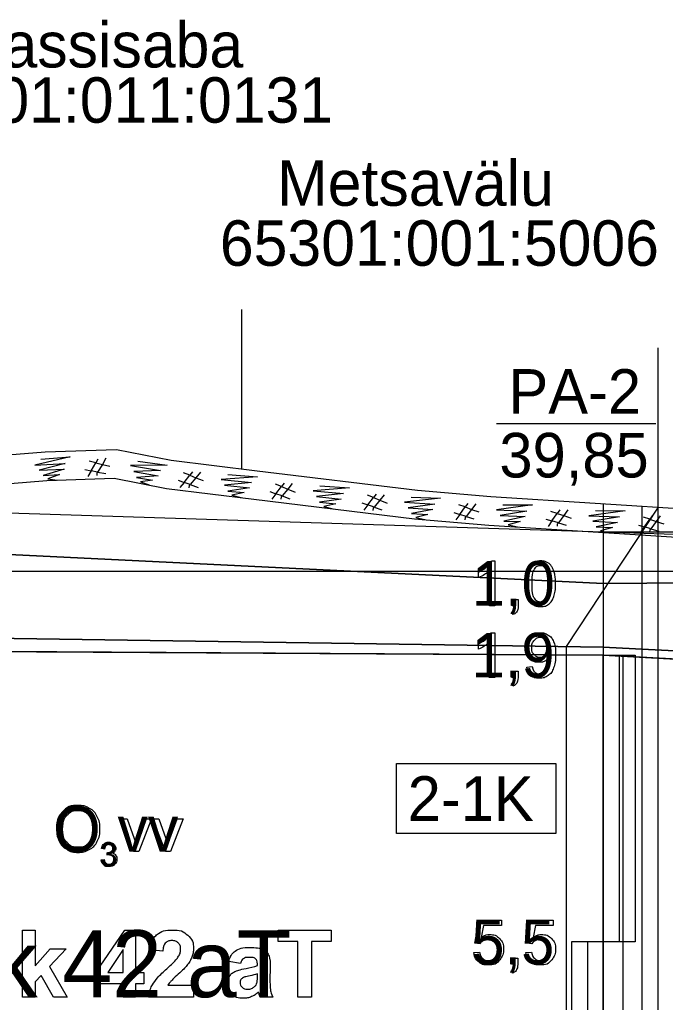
# Model space of a CAD drawing. Extents: x 544674 to 552202, y 6585829 to 6588119.
# Drawn here: x 551124.3 to 551205.3, y 6587408.3 to 6587531.6 of the extents above; entities that cross this region are included whole.
import ezdxf

# ---------------------------------------------------------------- set-up
doc = ezdxf.new("R2010")
doc.units = 0
for name, color, linetype in [('Default', 7, 'Continuous'), ('GEOLPUNKT', 7, 'Continuous'), ('illumineerimisjooned', 7, 'Continuous'), ('kataster', 7, 'Continuous'), ('PIIR', 7, 'Continuous'), ('Plokid', 7, 'Continuous'), ('Proovid', 7, 'Continuous'), ('RAJATIS', 7, 'Continuous'), ('Täide', 7, 'Continuous'), ('Veetase', 7, 'Continuous'), ('VORMISTUS', 7, 'Continuous')]:
    doc.layers.add(name, color=color, linetype=linetype)

msp = doc.modelspace()

# ---------------------------------------------------------------- linework, layer by layer
at = {"layer": 'Default'}
for points in [[(551122.83, 6587477), (551127.52, 6587477.39), (551136.45, 6587477.68), (551143.32, 6587476.34), (551154.12, 6587475), (551174.23, 6587472.56), (551183.43, 6587471.77), (551235.83, 6587468.43)], [(551032.87, 6587467.79), (551080.96, 6587466.55), (551197.55, 6587460.85), (551235.83, 6587461.12)], [(551032.87, 6587455.25), (551080.96, 6587454.55), (551197.55, 6587452.85), (551235.83, 6587450.89)], [(551032.87, 6587452.84), (551080.96, 6587452.55), (551197.55, 6587451.85), (551235.83, 6587449.78)]]:
    msp.add_lwpolyline(points, dxfattribs=at)
at = {"layer": 'GEOLPUNKT'}
for p, q in [((551184.14, 6587480.95), (551204.14, 6587480.95)), ((551197.55, 6587470.85), (551197.55, 6587259.85))]:
    msp.add_line(p, q, dxfattribs=at)
at = {"layer": 'illumineerimisjooned'}
msp.add_line((551202.45, 6587259.32), (551202.45, 6587470.56), dxfattribs=at)
at = {"layer": 'kataster'}
for p, q in [((551152.2, 6587475.23), (551152.2, 6587495.23)), ((551204.45, 6587470.43), (551204.45, 6587490.43))]:
    msp.add_line(p, q, dxfattribs=at)
at = {"layer": 'PIIR'}
msp.add_line((551204.45, 6587247.05), (551204.45, 6587470.43), dxfattribs=at)
msp.add_line((551204.45, 6587247.05), (551204.45, 6587470.43), dxfattribs=at)
at = {"layer": 'Plokid'}
msp.add_line((551200.05, 6587257.56), (551200.05, 6587451.72), dxfattribs=at)
for points in [[(551119.28, 6587452.32), (551197.55, 6587451.85), (551200.05, 6587451.72)], [(551124.65, 6587408.91), (551124.65, 6587417.31), (551126.26, 6587417.31), (551126.26, 6587412.86), (551128.14, 6587415), (551130.13, 6587415), (551128.05, 6587412.77), (551130.28, 6587408.91), (551128.54, 6587408.91), (551127.01, 6587411.65), (551126.26, 6587410.86), (551126.26, 6587408.91), (551124.65, 6587408.91)], [(551137.3, 6587408.91), (551137.3, 6587410.6), (551133.86, 6587410.6), (551133.86, 6587412.01), (551137.51, 6587417.34), (551138.86, 6587417.34), (551138.86, 6587412.01), (551139.9, 6587412.01), (551139.9, 6587410.6), (551138.86, 6587410.6), (551138.86, 6587408.91), (551137.3, 6587408.91)], [(551159.22, 6587408.91), (551159.22, 6587415.89), (551156.73, 6587415.89), (551156.73, 6587417.31), (551163.4, 6587417.31), (551163.4, 6587415.89), (551160.92, 6587415.89), (551160.92, 6587408.91), (551159.22, 6587408.91)], [(551137.3, 6587412.01), (551137.3, 6587414.89), (551135.37, 6587412.01), (551137.3, 6587412.01)], [(551142.26, 6587414.69), (551140.66, 6587414.85)], [(551152, 6587413.14), (551150.54, 6587413.41)], [(551154.15, 6587412.89), (551154.15, 6587413.05)], [(551155.74, 6587412.79), (551155.72, 6587410.91)], [(551154.15, 6587411.52), (551154.15, 6587411.84)], [(551146.11, 6587410.41), (551146.11, 6587408.91), (551140.46, 6587408.91)], [(551142.91, 6587410.41), (551146.11, 6587410.41)], [(551156.08, 6587408.91), (551154.49, 6587408.91)]]:
    msp.add_lwpolyline(points, dxfattribs=at)
for points in [[(551140.66, 6587414.85), (551140.8, 6587416.19), (551141.56, 6587416.77), (551142.31, 6587417.34), (551143.44, 6587417.34), (551144.69, 6587417.34), (551145.4, 6587416.68), (551146.11, 6587416.01), (551146.11, 6587415.01), (551146.11, 6587414.44), (551145.9, 6587413.93), (551145.7, 6587413.42), (551145.26, 6587412.86), (551144.97, 6587412.48), (551144.2, 6587411.79), (551143.44, 6587411.09), (551143.24, 6587410.86), (551143.03, 6587410.63), (551142.91, 6587410.41)], [(551140.46, 6587408.91), (551140.56, 6587409.76), (551141.01, 6587410.52), (551141.47, 6587411.28), (551142.82, 6587412.53), (551143.91, 6587413.54), (551144.16, 6587413.91), (551144.49, 6587414.4), (551144.49, 6587414.89), (551144.49, 6587415.43), (551144.2, 6587415.72), (551143.91, 6587416.01), (551143.41, 6587416.01), (551142.9, 6587416.01), (551142.61, 6587415.7), (551142.31, 6587415.4), (551142.26, 6587414.69)], [(551150.54, 6587413.41), (551150.78, 6587414.29), (551151.39, 6587414.71), (551151.99, 6587415.14), (551153.18, 6587415.14), (551154.25, 6587415.14), (551154.78, 6587414.88), (551155.31, 6587414.63), (551155.53, 6587414.23), (551155.74, 6587413.84), (551155.74, 6587412.79)], [(551154.49, 6587408.91), (551154.42, 6587409.07), (551154.33, 6587409.39), (551154.29, 6587409.53), (551154.27, 6587409.58), (551153.86, 6587409.18), (551153.39, 6587408.98), (551152.92, 6587408.78), (551152.39, 6587408.78), (551151.45, 6587408.78), (551150.91, 6587409.29), (551150.37, 6587409.8), (551150.37, 6587410.58), (551150.37, 6587411.09), (551150.62, 6587411.5), (551150.86, 6587411.9), (551151.31, 6587412.12), (551151.75, 6587412.33), (551152.59, 6587412.49), (551153.72, 6587412.71), (551154.15, 6587412.89)], [(551154.15, 6587413.05), (551154.15, 6587413.51), (551153.92, 6587413.71), (551153.69, 6587413.91), (551153.06, 6587413.91), (551152.63, 6587413.91), (551152.39, 6587413.74), (551152.14, 6587413.57), (551152, 6587413.14)], [(551154.15, 6587411.84), (551153.84, 6587411.74), (551153.17, 6587411.59), (551152.5, 6587411.45), (551152.3, 6587411.31), (551151.98, 6587411.09), (551151.98, 6587410.74), (551151.98, 6587410.41), (551152.23, 6587410.16), (551152.49, 6587409.91), (551152.88, 6587409.91), (551153.31, 6587409.91), (551153.71, 6587410.2), (551154, 6587410.42), (551154.09, 6587410.73), (551154.15, 6587410.94), (551154.15, 6587411.52)], [(551155.72, 6587410.91), (551155.72, 6587410.11), (551155.79, 6587409.73), (551155.87, 6587409.35), (551156.08, 6587408.91)]]:
    msp.add_open_spline(points, degree=3, dxfattribs=at)
at = {"layer": 'Proovid'}
for points in [[(551183.52, 6587463.67), (551183.96, 6587463.67), (551183.96, 6587458.05)], [(551181.9, 6587461.6), (551181.9, 6587462.27)], [(551183.96, 6587458.05), (551183.27, 6587458.05), (551183.27, 6587462.43)], [(551186.1, 6587458.05), (551186.1, 6587458.83), (551186.88, 6587458.83), (551186.88, 6587458.05)], [(551186.24, 6587456.94), (551186.05, 6587457.24)], [(551186.48, 6587458.05), (551186.1, 6587458.05)], [(551183.49, 6587454.67), (551183.93, 6587454.67), (551183.93, 6587449.05)], [(551181.87, 6587452.6), (551181.87, 6587453.27)], [(551183.93, 6587449.05), (551183.24, 6587449.05), (551183.24, 6587453.43)], [(551186.07, 6587449.05), (551186.07, 6587449.83), (551186.85, 6587449.83), (551186.85, 6587449.05)], [(551187.97, 6587450.35), (551188.63, 6587450.41)], [(551186.45, 6587449.05), (551186.07, 6587449.05)], [(551186.21, 6587447.94), (551186.02, 6587448.24)], [(551182.08, 6587415.62), (551181.43, 6587415.7), (551181.98, 6587418.58), (551184.76, 6587418.58), (551184.76, 6587417.92), (551182.53, 6587417.92), (551182.22, 6587416.42)], [(551188.6, 6587415.62), (551187.96, 6587415.7), (551188.5, 6587418.58), (551191.28, 6587418.58), (551191.28, 6587417.92), (551189.05, 6587417.92), (551188.75, 6587416.42)], [(551181.31, 6587414.52), (551182.03, 6587414.58)], [(551187.83, 6587414.52), (551188.55, 6587414.58)], [(551186.03, 6587413.05), (551186.03, 6587413.83), (551186.81, 6587413.83), (551186.81, 6587413.05)], [(551186.42, 6587413.05), (551186.03, 6587413.05)], [(551186.18, 6587411.94), (551185.98, 6587412.24)]]:
    msp.add_lwpolyline(points, dxfattribs=at)
for points in [[(551197.55, 6587451.85), (551201.55, 6587451.85), (551201.55, 6587415.85), (551197.55, 6587415.85)], [(551197.55, 6587451.85), (551199.55, 6587451.85), (551199.55, 6587415.85), (551197.55, 6587415.85)], [(551171.6, 6587438.25), (551191.6, 6587438.25), (551191.6, 6587429.45), (551171.6, 6587429.45)], [(551197.55, 6587415.85), (551193.55, 6587415.85), (551193.55, 6587365.85), (551197.55, 6587365.85)], [(551197.55, 6587415.85), (551195.55, 6587415.85), (551195.55, 6587390.85), (551197.55, 6587390.85)]]:
    msp.add_lwpolyline(points, close=True, dxfattribs=at)
for points in [[(551181.9, 6587462.27), (551182.48, 6587462.54), (551182.91, 6587462.92), (551183.34, 6587463.31), (551183.52, 6587463.67)], [(551187.9, 6587460.81), (551187.9, 6587461.81), (551188.1, 6587462.41), (551188.31, 6587463.02), (551188.71, 6587463.34), (551189.11, 6587463.67), (551189.72, 6587463.67), (551190.17, 6587463.67), (551190.51, 6587463.49), (551190.85, 6587463.31), (551191.07, 6587462.97), (551191.29, 6587462.63), (551191.42, 6587462.14), (551191.55, 6587461.64), (551191.55, 6587460.81), (551191.55, 6587459.83), (551191.34, 6587459.22), (551191.14, 6587458.62), (551190.74, 6587458.29), (551190.34, 6587457.96), (551189.72, 6587457.96), (551188.91, 6587457.96), (551188.45, 6587458.54), (551187.9, 6587459.24), (551187.9, 6587460.81)], [(551183.27, 6587462.43), (551183.03, 6587462.19), (551182.62, 6587461.96), (551182.22, 6587461.72), (551181.9, 6587461.6)], [(551188.61, 6587460.81), (551188.61, 6587459.43), (551188.93, 6587458.98), (551189.25, 6587458.52), (551189.72, 6587458.52), (551190.19, 6587458.52), (551190.52, 6587458.98), (551190.84, 6587459.44), (551190.84, 6587460.81), (551190.84, 6587462.2), (551190.52, 6587462.65), (551190.19, 6587463.1), (551189.71, 6587463.1), (551189.24, 6587463.1), (551188.96, 6587462.7), (551188.61, 6587462.19), (551188.61, 6587460.81)], [(551186.05, 6587457.24), (551186.27, 6587457.33), (551186.37, 6587457.52), (551186.47, 6587457.7), (551186.48, 6587458.05)], [(551186.88, 6587458.05), (551186.88, 6587457.62), (551186.72, 6587457.35), (551186.57, 6587457.09), (551186.24, 6587456.94)], [(551181.87, 6587453.27), (551182.45, 6587453.54), (551182.88, 6587453.92), (551183.31, 6587454.31), (551183.49, 6587454.67)], [(551188.63, 6587450.41), (551188.71, 6587449.94), (551188.95, 6587449.73), (551189.19, 6587449.52), (551189.56, 6587449.52), (551189.87, 6587449.52), (551190.11, 6587449.67), (551190.35, 6587449.81), (551190.51, 6587450.05), (551190.66, 6587450.3), (551190.76, 6587450.71), (551190.86, 6587451.12), (551190.86, 6587451.55), (551190.86, 6587451.6), (551190.86, 6587451.69), (551190.65, 6587451.36), (551190.3, 6587451.15), (551189.94, 6587450.95), (551189.52, 6587450.95), (551188.83, 6587450.95), (551188.35, 6587451.45), (551187.87, 6587451.96), (551187.87, 6587452.78), (551187.87, 6587453.63), (551188.37, 6587454.15), (551188.87, 6587454.67), (551189.63, 6587454.67), (551190.17, 6587454.67), (551190.62, 6587454.38), (551191.08, 6587454.08), (551191.31, 6587453.54), (551191.55, 6587453), (551191.55, 6587451.97), (551191.55, 6587450.89), (551191.31, 6587450.26), (551191.08, 6587449.62), (551190.62, 6587449.29), (551190.16, 6587448.96), (551189.54, 6587448.96), (551188.89, 6587448.96), (551188.47, 6587449.32), (551188.05, 6587449.69), (551187.97, 6587450.35)], [(551190.78, 6587452.82), (551190.78, 6587453.41), (551190.47, 6587453.76), (551190.16, 6587454.1), (551189.71, 6587454.1), (551189.25, 6587454.1), (551188.91, 6587453.73), (551188.58, 6587453.36), (551188.58, 6587452.76), (551188.58, 6587452.22), (551188.9, 6587451.89), (551189.22, 6587451.56), (551189.69, 6587451.56), (551190.17, 6587451.56), (551190.48, 6587451.89), (551190.78, 6587452.22), (551190.78, 6587452.82)], [(551183.24, 6587453.43), (551183, 6587453.19), (551182.59, 6587452.96), (551182.19, 6587452.72), (551181.87, 6587452.6)], [(551186.02, 6587448.24), (551186.24, 6587448.33), (551186.34, 6587448.52), (551186.44, 6587448.7), (551186.45, 6587449.05)], [(551186.85, 6587449.05), (551186.85, 6587448.62), (551186.69, 6587448.35), (551186.54, 6587448.09), (551186.21, 6587447.94)], [(551182.22, 6587416.42), (551182.73, 6587416.77), (551183.28, 6587416.77), (551184.02, 6587416.77), (551184.52, 6587416.26), (551185.02, 6587415.75), (551185.02, 6587414.95), (551185.02, 6587414.19), (551184.58, 6587413.64), (551184.04, 6587412.96), (551183.11, 6587412.96), (551182.35, 6587412.96), (551181.86, 6587413.38), (551181.38, 6587413.81), (551181.31, 6587414.52)], [(551188.75, 6587416.42), (551189.25, 6587416.77), (551189.8, 6587416.77), (551190.54, 6587416.77), (551191.04, 6587416.26), (551191.55, 6587415.75), (551191.55, 6587414.95), (551191.55, 6587414.19), (551191.1, 6587413.64), (551190.56, 6587412.96), (551189.63, 6587412.96), (551188.87, 6587412.96), (551188.38, 6587413.38), (551187.9, 6587413.81), (551187.83, 6587414.52)], [(551182.03, 6587414.58), (551182.11, 6587414.05), (551182.4, 6587413.79), (551182.69, 6587413.52), (551183.11, 6587413.52), (551183.61, 6587413.52), (551183.95, 6587413.9), (551184.29, 6587414.27), (551184.29, 6587414.89), (551184.29, 6587415.48), (551183.97, 6587415.82), (551183.64, 6587416.16), (551183.1, 6587416.16), (551182.76, 6587416.16), (551182.5, 6587416.01), (551182.23, 6587415.86), (551182.08, 6587415.62)], [(551188.55, 6587414.58), (551188.63, 6587414.05), (551188.93, 6587413.79), (551189.22, 6587413.52), (551189.63, 6587413.52), (551190.13, 6587413.52), (551190.47, 6587413.9), (551190.82, 6587414.27), (551190.82, 6587414.89), (551190.82, 6587415.48), (551190.49, 6587415.82), (551190.16, 6587416.16), (551189.62, 6587416.16), (551189.29, 6587416.16), (551189.02, 6587416.01), (551188.75, 6587415.86), (551188.6, 6587415.62)], [(551185.98, 6587412.24), (551186.2, 6587412.33), (551186.31, 6587412.52), (551186.41, 6587412.7), (551186.42, 6587413.05)], [(551186.81, 6587413.05), (551186.81, 6587412.62), (551186.66, 6587412.35), (551186.51, 6587412.09), (551186.18, 6587411.94)]]:
    msp.add_open_spline(points, degree=3, dxfattribs=at)
at = {"layer": 'RAJATIS'}
for p, q in [((551204.45, 6587470.43), (551192.9, 6587452.92)), ((551192.9, 6587452.92), (551192.9, 6587258.31))]:
    msp.add_line(p, q, dxfattribs=at)
at = {"layer": 'Täide'}
for p, q in [((551197.55, 6587451.85), (551080.96, 6587452.55)), ((551197.55, 6587452.85), (551235.83, 6587450.89)), ((551197.55, 6587451.85), (551235.83, 6587449.78)), ((551235.83, 6587449.78), (551197.55, 6587451.85))]:
    msp.add_line(p, q, dxfattribs=at)
for points in [[(551126.96, 6587476.44), (551130.66, 6587476.75), (551126.2, 6587475.7), (551130.02, 6587475.92), (551126.74, 6587475.06), (551129.87, 6587475.21), (551127.24, 6587474.39), (551129.29, 6587474.53), (551127.84, 6587473.97), (551129.02, 6587473.83)], [(551134.03, 6587474.4), (551134.02, 6587474.71), (551134.09, 6587474.84), (551133.28, 6587475), (551133.85, 6587476), (551133.03, 6587476.18)], [(551134.11, 6587476.47), (551133.85, 6587476), (551134.68, 6587475.8), (551135.64, 6587475.58)], [(551135.12, 6587476.56), (551134.68, 6587475.8), (551134.09, 6587474.84), (551135.12, 6587474.64)], [(551139.13, 6587476.21), (551142.81, 6587475.69), (551138.23, 6587475.66), (551142, 6587475.03), (551138.62, 6587474.91), (551141.69, 6587474.36), (551138.95, 6587474.15), (551140.98, 6587473.83), (551139.45, 6587473.61), (551140.56, 6587473.21)], [(551132.5, 6587475.14), (551133.28, 6587475), (551132.87, 6587474.26)], [(551145.58, 6587472.84), (551145.61, 6587473.14), (551145.71, 6587473.26), (551144.93, 6587473.54), (551145.64, 6587474.44), (551144.87, 6587474.75)], [(551145.98, 6587474.87), (551145.64, 6587474.44), (551146.43, 6587474.12), (551147.35, 6587473.76)], [(551146.99, 6587474.8), (551146.43, 6587474.12), (551145.71, 6587473.26), (551146.69, 6587472.91)], [(551150.45, 6587474.51), (551154.16, 6587474.25), (551149.59, 6587473.91), (551153.39, 6587473.53), (551150.02, 6587473.19), (551153.13, 6587472.85), (551150.41, 6587472.45), (551152.46, 6587472.27), (551150.94, 6587471.94), (551152.08, 6587471.62)], [(551123.13, 6587473.41), (551127.73, 6587473.79), (551136.16, 6587474.07), (551142.75, 6587472.79), (551153.68, 6587471.42), (551173.86, 6587468.97), (551183.17, 6587468.18), (551235.6, 6587464.83)], [(551144.18, 6587473.81), (551144.93, 6587473.54), (551144.41, 6587472.88)], [(551157.12, 6587471.41), (551157.15, 6587471.71), (551157.25, 6587471.83), (551156.46, 6587472.11), (551157.18, 6587473.02), (551156.4, 6587473.32)], [(551157.52, 6587473.45), (551157.18, 6587473.02), (551157.97, 6587472.7), (551158.89, 6587472.33)], [(551158.52, 6587473.38), (551157.97, 6587472.7), (551157.25, 6587471.83), (551158.23, 6587471.49)], [(551155.72, 6587472.38), (551156.46, 6587472.11), (551155.95, 6587471.45)], [(551161.98, 6587473.1), (551165.69, 6587472.85), (551161.12, 6587472.49), (551164.93, 6587472.13), (551161.56, 6587471.77), (551164.67, 6587471.45), (551161.95, 6587471.04), (551164, 6587470.86), (551162.48, 6587470.53), (551163.62, 6587470.22)], [(551169.06, 6587472.05), (551168.72, 6587471.62), (551169.51, 6587471.3), (551170.44, 6587470.93)], [(551170.07, 6587471.98), (551169.51, 6587471.3), (551168.79, 6587470.43), (551169.77, 6587470.09)], [(551167.26, 6587470.98), (551168.01, 6587470.71), (551167.49, 6587470.05)], [(551168.66, 6587470.01), (551168.7, 6587470.31), (551168.79, 6587470.43), (551168.01, 6587470.71), (551168.72, 6587471.62), (551167.94, 6587471.92)], [(551173.43, 6587471.69), (551177.14, 6587471.57), (551172.59, 6587471.05), (551176.41, 6587470.82), (551173.05, 6587470.35), (551176.17, 6587470.13), (551173.47, 6587469.62), (551175.52, 6587469.52), (551174.02, 6587469.14), (551175.17, 6587468.86)], [(551180.54, 6587470.89), (551180.22, 6587470.45), (551181.02, 6587470.15), (551181.95, 6587469.82)], [(551181.55, 6587470.86), (551181.02, 6587470.15), (551180.33, 6587469.27), (551181.32, 6587468.95)], [(551184.96, 6587470.74), (551188.68, 6587470.7), (551184.14, 6587470.08), (551187.96, 6587469.94), (551184.62, 6587469.39), (551187.74, 6587469.24), (551185.05, 6587468.68), (551187.1, 6587468.62), (551185.61, 6587468.2), (551186.77, 6587467.95)], [(551178.78, 6587469.75), (551179.54, 6587469.52), (551179.05, 6587468.84)], [(551180.21, 6587468.84), (551180.24, 6587469.14), (551180.33, 6587469.27), (551179.54, 6587469.52), (551180.22, 6587470.45), (551179.43, 6587470.72)], [(551191.81, 6587468.03), (551191.82, 6587468.34), (551191.91, 6587468.46), (551191.11, 6587468.7), (551191.78, 6587469.64), (551190.98, 6587469.9)], [(551192.09, 6587470.09), (551191.78, 6587469.64), (551192.58, 6587469.37), (551193.53, 6587469.06)], [(551193.1, 6587470.08), (551192.58, 6587469.37), (551191.91, 6587468.46), (551192.91, 6587468.17)], [(551196.57, 6587470), (551200.28, 6587469.96), (551195.75, 6587469.34), (551199.57, 6587469.2), (551196.22, 6587468.65), (551199.34, 6587468.5), (551196.65, 6587467.94), (551198.71, 6587467.88), (551197.21, 6587467.46), (551198.37, 6587467.21)], [(551190.36, 6587468.92), (551191.11, 6587468.7), (551190.64, 6587468.01)], [(551203.41, 6587467.29), (551203.43, 6587467.6), (551203.52, 6587467.72), (551202.72, 6587467.96), (551203.38, 6587468.9), (551202.59, 6587469.16)], [(551203.69, 6587469.35), (551203.38, 6587468.9), (551204.19, 6587468.63), (551205.13, 6587468.32)], [(551204.71, 6587469.34), (551204.19, 6587468.63), (551203.52, 6587467.72), (551204.52, 6587467.43)], [(551235.83, 6587461.12), (551197.55, 6587460.85), (551080.96, 6587466.55), (551032.87, 6587467.79)], [(551201.96, 6587468.18), (551202.72, 6587467.96), (551202.24, 6587467.27)], [(551235.83, 6587450.89), (551197.55, 6587452.85), (551080.96, 6587454.55), (551032.87, 6587455.25)], [(551032.87, 6587455.25), (551080.96, 6587454.55), (551197.55, 6587452.85)], [(551235.83, 6587450.89), (551197.55, 6587452.85), (551080.96, 6587454.55)], [(551235.83, 6587449.78), (551197.55, 6587451.85), (551080.96, 6587452.55), (551032.87, 6587452.84)], [(551032.87, 6587452.84), (551080.96, 6587452.55), (551197.55, 6587451.85), (551235.83, 6587449.78)], [(551032.87, 6587452.84), (551080.96, 6587452.55), (551197.55, 6587451.85)]]:
    msp.add_lwpolyline(points, dxfattribs=at)
at = {"layer": 'Veetase'}
msp.add_line((551235.83, 6587462.35), (551032.87, 6587462.35), dxfattribs=at)
msp.add_lwpolyline([(551032.87, 6587472.4), (551080.96, 6587471.05), (551197.55, 6587467.35), (551235.83, 6587466.06)], dxfattribs=at)
at = {"layer": 'VORMISTUS'}
msp.add_line((551197.55, 6587467.35), (551239.39, 6587467.35), dxfattribs=at)
msp.add_line((551197.55, 6587467.35), (551239.39, 6587467.35), dxfattribs=at)
for points in [[(551138.61, 6587427.18), (551137.04, 6587431.32), (551137.78, 6587431.32), (551138.67, 6587428.84)], [(551139.19, 6587428.79), (551140.11, 6587431.32), (551140.83, 6587431.32), (551139.26, 6587427.18), (551138.61, 6587427.18)], [(551142.59, 6587427.18), (551141.03, 6587431.32), (551141.77, 6587431.32), (551142.65, 6587428.84)], [(551143.17, 6587428.79), (551144.09, 6587431.32), (551144.81, 6587431.32), (551143.25, 6587427.18), (551142.59, 6587427.18)], [(551134.95, 6587427.51), (551134.58, 6587427.58)], [(551135.27, 6587426.77), (551135.31, 6587427.09)], [(551134.54, 6587426.14), (551134.91, 6587426.19)]]:
    msp.add_lwpolyline(points, dxfattribs=at)
for points in [[(551128.92, 6587429.96), (551128.92, 6587431.38), (551129.68, 6587432.18), (551130.45, 6587432.98), (551131.65, 6587432.98), (551132.44, 6587432.98), (551133.08, 6587432.61), (551133.71, 6587432.23), (551134.04, 6587431.56), (551134.38, 6587430.88), (551134.38, 6587430.03), (551134.38, 6587429.16), (551134.03, 6587428.48), (551133.68, 6587427.79), (551133.03, 6587427.44), (551132.39, 6587427.09), (551131.65, 6587427.09), (551130.84, 6587427.09), (551130.21, 6587427.48), (551129.58, 6587427.87), (551129.25, 6587428.54), (551128.92, 6587429.21), (551128.92, 6587429.96)], [(551129.7, 6587429.95), (551129.7, 6587428.92), (551130.25, 6587428.33), (551130.81, 6587427.74), (551131.65, 6587427.74), (551132.5, 6587427.74), (551133.05, 6587428.33), (551133.6, 6587428.93), (551133.6, 6587430.03), (551133.6, 6587430.73), (551133.36, 6587431.25), (551133.13, 6587431.76), (551132.67, 6587432.05), (551132.22, 6587432.34), (551131.66, 6587432.34), (551130.86, 6587432.34), (551130.28, 6587431.79), (551129.7, 6587431.24), (551129.7, 6587429.95)], [(551138.67, 6587428.84), (551138.81, 6587428.44), (551138.93, 6587428.01), (551139.02, 6587428.34), (551139.19, 6587428.79)], [(551142.65, 6587428.84), (551142.79, 6587428.44), (551142.91, 6587428.01), (551143.01, 6587428.34), (551143.17, 6587428.79)], [(551134.58, 6587427.58), (551134.65, 6587427.95), (551134.89, 6587428.15), (551135.13, 6587428.36), (551135.48, 6587428.36), (551135.73, 6587428.36), (551135.94, 6587428.25), (551136.14, 6587428.15), (551136.25, 6587427.97), (551136.36, 6587427.78), (551136.36, 6587427.58), (551136.36, 6587427.38), (551136.26, 6587427.23), (551136.15, 6587427.07), (551135.95, 6587426.97), (551136.21, 6587426.91), (551136.36, 6587426.72), (551136.51, 6587426.52), (551136.51, 6587426.23), (551136.51, 6587425.84), (551136.22, 6587425.57), (551135.93, 6587425.3), (551135.5, 6587425.3), (551135.1, 6587425.3), (551134.84, 6587425.53), (551134.58, 6587425.77), (551134.54, 6587426.14)], [(551135.31, 6587427.09), (551135.35, 6587427.09), (551135.37, 6587427.09), (551135.61, 6587427.09), (551135.79, 6587427.21), (551135.98, 6587427.33), (551135.98, 6587427.59), (551135.98, 6587427.79), (551135.84, 6587427.92), (551135.71, 6587428.06), (551135.49, 6587428.06), (551135.28, 6587428.06), (551135.13, 6587427.92), (551134.99, 6587427.78), (551134.95, 6587427.51)], [(551134.91, 6587426.19), (551134.97, 6587425.88), (551135.13, 6587425.74), (551135.28, 6587425.6), (551135.5, 6587425.6), (551135.76, 6587425.6), (551135.94, 6587425.78), (551136.12, 6587425.96), (551136.12, 6587426.23), (551136.12, 6587426.48), (551135.95, 6587426.64), (551135.79, 6587426.81), (551135.53, 6587426.81), (551135.43, 6587426.81), (551135.27, 6587426.77)]]:
    msp.add_open_spline(points, degree=3, dxfattribs=at)

# ---------------------------------------------------------------- texts
at = {"layer": 'GEOLPUNKT'}
for s, p in [('PA-2', (551185.65, 6587482.15)), ('39,85', (551184.51, 6587474.15))]:
    msp.add_text(s, height=5.6, dxfattribs=at).set_placement(p)
at = {"layer": 'kataster'}
for s, p in [('Kassisaba', (551117.19, 6587525.62)), ('65301:011:0131', (551108.54, 6587518.69)), ('Metsavälu', (551156.62, 6587508.26)), ('65301:001:5006', (551149.43, 6587500.73))]:
    msp.add_text(s, height=5.7, dxfattribs=at).set_placement(p)
at = {"layer": 'Plokid'}
msp.add_text('Plokk 42 aT', height=8.4, dxfattribs=at).set_placement((551099.08, 6587408.91))
at = {"layer": 'Proovid'}
for s, p in [('1,0', (551181.05, 6587458.05)), ('1,9', (551181.02, 6587449.05)), ('2-1K', (551173, 6587431.05)), ('5,5', (551180.99, 6587413.05))]:
    msp.add_text(s, height=5.6, dxfattribs=at).set_placement(p)
at = {"layer": 'VORMISTUS'}
for s, height, p in [('O vv', 5.7, (551128.54, 6587427.18)), ('3', 3, (551134.37, 6587425.35))]:
    msp.add_text(s, height=height, dxfattribs=at).set_placement(p)

doc.saveas('drawing.dxf')
